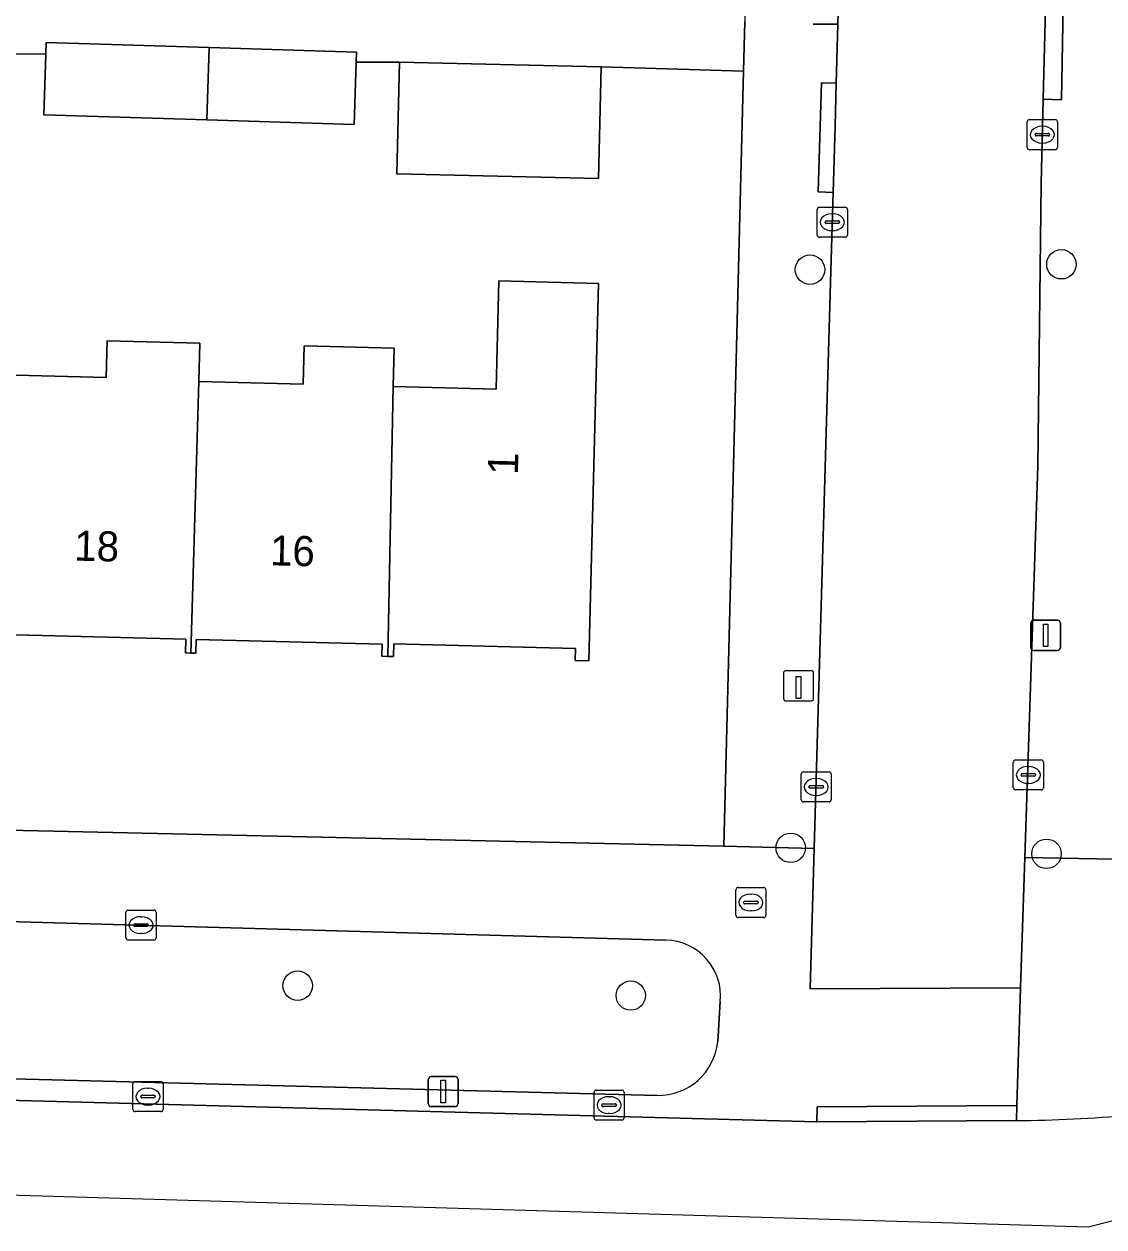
# Model space of a CAD drawing. Extents: x 162082 to 163401, y 388089 to 388636.
# Drawn here: x 162946.37 to 162982.28, y 388089.38 to 388129.37 of the extents above; entities that cross this region are included whole.
import ezdxf

# ---------------------------------------------------------------- set-up
doc = ezdxf.new("R2010")
doc.units = 0
for name, color, linetype in [('IMGEO_Boom', 7, 'Continuous'), ('IMGEO_Brandkraan', 7, 'Continuous'), ('IMGEO_Erf', 7, 'Continuous'), ('IMGEO_Groenvoorziening', 7, 'Continuous'), ('IMGEO_Kolk', 7, 'Continuous'), ('IMGEO_Laadpaal', 7, 'Continuous'), ('IMGEO_Lichtmast', 7, 'Continuous'), ('IMGEO_Pand', 7, 'Continuous'), ('IMGEO_Pand_nummerreeks', 7, 'Continuous'), ('IMGEO_Rijbaan_lokaal_open', 7, 'Continuous'), ('IMGEO_Voetpad_open', 7, 'Continuous')]:
    doc.layers.add(name, color=color, linetype=linetype)

msp = doc.modelspace()

# ---------------------------------------------------------------- linework, layer by layer
at = {"layer": 'IMGEO_Boom'}
for centre in [(162980.865, 388121.386), (162972.504, 388121.206), (162971.864, 388101.985), (162980.371, 388101.786), (162955.466, 388097.404), (162966.544, 388097.074)]:
    msp.add_circle(centre, 0.489, dxfattribs=at)
at = {"layer": 'IMGEO_Brandkraan'}
for p, q in [((162970.039, 388099.742), (162970.039, 388100.594)), ((162970.114, 388100.668), (162970.966, 388100.668)), ((162971.04, 388100.594), (162971.04, 388099.742)), ((162970.298, 388100.162), (162970.298, 388100.174)), ((162970.736, 388100.125), (162970.338, 388100.125)), ((162970.341, 388100.211), (162970.739, 388100.211)), ((162970.527, 388100.448), (162970.552, 388100.448)), ((162970.782, 388100.174), (162970.782, 388100.162)), ((162970.55, 388099.888), (162970.525, 388099.888)), ((162970.966, 388099.668), (162970.114, 388099.668))]:
    msp.add_line(p, q, dxfattribs=at)
for points in [[(162970.039, 388099.742), (162970.039, 388100.594)], [(162970.114, 388100.668), (162970.966, 388100.668)], [(162971.04, 388100.594), (162971.04, 388099.742)], [(162970.966, 388099.668), (162970.114, 388099.668)]]:
    msp.add_lwpolyline(points, dxfattribs=at)
for centre, radius, start, end in [((162970.116, 388100.592), 0.0765, 91.552, 178.448), ((162970.116, 388100.592), 0.0765, 91.552, 178.448), ((162970.964, 388100.592), 0.0765, 1.552, 88.448), ((162970.964, 388100.592), 0.0765, 1.552, 88.448), ((162970.338, 388100.171), 0.0403, 85.8775, 175.7526), ((162970.335, 388100.161), 0.0366, 178.938, 274.7102), ((162970.739, 388100.168), 0.043, 264.8664, 352.4533), ((162970.743, 388100.173), 0.0386, 1.7309, 96.639), ((162970.116, 388099.744), 0.0765, 181.552, 268.448), ((162970.116, 388099.744), 0.0765, 181.552, 268.448), ((162970.964, 388099.744), 0.0765, 271.552, 358.448), ((162970.964, 388099.744), 0.0765, 271.552, 358.448)]:
    msp.add_arc(centre, radius, start, end, dxfattribs=at)
for centre, major_axis, ratio, start_param, end_param in [((162970.526, 388100.168), (-0.387, 0.002), 0.722429, 4.712389, 7.853982), ((162970.551, 388100.168), (-0.39, 0.002), 0.717154, 1.570796, 4.712389)]:
    msp.add_ellipse(centre, major_axis=major_axis, ratio=ratio, start_param=start_param, end_param=end_param, dxfattribs=at)
at = {"layer": 'IMGEO_Erf'}
msp.add_lwpolyline([(162970.294, 388127.807), (162965.558, 388127.953), (162965.474, 388124.238), (162958.769, 388124.389), (162958.852, 388128.104), (162957.416, 388128.109), (162957.35, 388126.028), (162952.446, 388126.183), (162947.027, 388126.355), (162947.091, 388128.373), (162944.544, 388128.392), (162944.497, 388126.504), (162939.31, 388126.633), (162934.027, 388126.765), (162934.075, 388128.687), (162932.827, 388128.694), (162932.746, 388125.061), (162926.156, 388125.209), (162926.238, 388128.842), (162920.235, 388128.983), (162920.174, 388126.642), (162919.566, 388103.161), (162969.642, 388102.036)], close=True, dxfattribs=at)
msp.add_lwpolyline([(162945.677, 388117.714), (162949.095, 388117.626), (162949.126, 388118.842), (162952.216, 388118.763), (162952.183, 388117.484), (162955.647, 388117.395), (162955.68, 388118.679), (162958.676, 388118.602), (162958.643, 388117.323), (162962.068, 388117.236), (162962.16, 388120.832), (162965.474, 388120.747), (162965.153, 388108.2), (162964.691, 388108.212), (162964.701, 388108.617), (162958.665, 388108.771), (162958.654, 388108.346), (162958.462, 388108.351), (162958.268, 388108.356), (162958.278, 388108.755), (162952.092, 388108.913), (162952.08, 388108.458), (162951.91, 388108.462), (162951.74, 388108.466), (162951.751, 388108.922), (162945.662, 388109.078)], dxfattribs=at)
at = {"layer": 'IMGEO_Groenvoorziening'}
for points in [[(162967.721, 388098.915), (162944.633, 388099.573), (162943.804, 388099.593), (162935.144, 388099.802), (162921.394, 388100.145)], [(162969.436, 388095.541), (162969.523, 388096.878)], [(162921.145, 388094.95), (162967.422, 388093.755)]]:
    msp.add_lwpolyline(points, dxfattribs=at)
for centre, radius, start, end in [((162967.679, 388097.062), 1.853, 354.302, 88.6921), ((162967.462, 388095.739), 1.984, 268.8488, 354.2839)]:
    msp.add_arc(centre, radius, start, end, dxfattribs=at)
at = {"layer": 'IMGEO_Kolk'}
for p, q in [((162979.731, 388125.269), (162979.731, 388126.121)), ((162979.806, 388126.195), (162980.658, 388126.195)), ((162980.732, 388126.121), (162980.732, 388125.269)), ((162980.033, 388125.738), (162980.431, 388125.738)), ((162980.219, 388125.975), (162980.244, 388125.975)), ((162979.99, 388125.689), (162979.99, 388125.701)), ((162980.428, 388125.652), (162980.03, 388125.652)), ((162980.242, 388125.415), (162980.217, 388125.415)), ((162980.474, 388125.701), (162980.474, 388125.689)), ((162980.658, 388125.195), (162979.806, 388125.195)), ((162972.746, 388122.358), (162972.746, 388123.21)), ((162972.821, 388123.284), (162973.673, 388123.284)), ((162973.234, 388123.064), (162973.259, 388123.064)), ((162973.747, 388123.21), (162973.747, 388122.358)), ((162973.005, 388122.778), (162973.005, 388122.79)), ((162973.443, 388122.741), (162973.045, 388122.741)), ((162973.048, 388122.827), (162973.446, 388122.827)), ((162973.489, 388122.79), (162973.489, 388122.778)), ((162973.673, 388122.284), (162972.821, 388122.284)), ((162973.257, 388122.504), (162973.232, 388122.504)), ((162979.267, 388103.983), (162979.267, 388104.835)), ((162979.342, 388104.909), (162980.194, 388104.909)), ((162979.755, 388104.689), (162979.78, 388104.689)), ((162980.268, 388104.835), (162980.268, 388103.983)), ((162972.212, 388103.584), (162972.212, 388104.436)), ((162972.287, 388104.51), (162973.139, 388104.51)), ((162972.7, 388104.29), (162972.725, 388104.29)), ((162973.213, 388104.436), (162973.213, 388103.584)), ((162979.526, 388104.403), (162979.526, 388104.415)), ((162979.964, 388104.366), (162979.566, 388104.366)), ((162979.569, 388104.452), (162979.967, 388104.452)), ((162979.778, 388104.129), (162979.753, 388104.129)), ((162980.01, 388104.415), (162980.01, 388104.403)), ((162972.471, 388104.004), (162972.471, 388104.016)), ((162972.909, 388103.967), (162972.511, 388103.967)), ((162972.514, 388104.053), (162972.912, 388104.053)), ((162972.723, 388103.73), (162972.698, 388103.73)), ((162972.955, 388104.016), (162972.955, 388104.004)), ((162980.194, 388103.909), (162979.342, 388103.909)), ((162973.139, 388103.51), (162972.287, 388103.51)), ((162949.757, 388098.99), (162949.757, 388099.842)), ((162949.832, 388099.916), (162950.684, 388099.916)), ((162950.758, 388099.842), (162950.758, 388098.99)), ((162950.016, 388099.41), (162950.016, 388099.422)), ((162950.454, 388099.373), (162950.056, 388099.373)), ((162950.059, 388099.459), (162950.457, 388099.459)), ((162950.245, 388099.696), (162950.27, 388099.696)), ((162950.5, 388099.422), (162950.5, 388099.41)), ((162950.268, 388099.136), (162950.243, 388099.136)), ((162950.684, 388098.916), (162949.832, 388098.916)), ((162949.988, 388093.289), (162949.988, 388094.141)), ((162950.063, 388094.215), (162950.915, 388094.215)), ((162950.989, 388094.141), (162950.989, 388093.289)), ((162950.247, 388093.709), (162950.247, 388093.721)), ((162950.29, 388093.758), (162950.688, 388093.758)), ((162950.476, 388093.995), (162950.501, 388093.995)), ((162950.731, 388093.721), (162950.731, 388093.709)), ((162965.322, 388093.007), (162965.322, 388093.859)), ((162965.397, 388093.933), (162966.249, 388093.933)), ((162966.323, 388093.859), (162966.323, 388093.007)), ((162950.685, 388093.672), (162950.287, 388093.672)), ((162950.499, 388093.435), (162950.474, 388093.435)), ((162965.581, 388093.427), (162965.581, 388093.439)), ((162966.019, 388093.39), (162965.621, 388093.39)), ((162965.624, 388093.476), (162966.022, 388093.476)), ((162965.81, 388093.713), (162965.835, 388093.713)), ((162966.065, 388093.439), (162966.065, 388093.427)), ((162950.915, 388093.215), (162950.063, 388093.215)), ((162966.249, 388092.933), (162965.397, 388092.933)), ((162965.833, 388093.153), (162965.808, 388093.153))]:
    msp.add_line(p, q, dxfattribs=at)
for points in [[(162979.731, 388125.269), (162979.731, 388126.121)], [(162979.806, 388126.195), (162980.658, 388126.195)], [(162980.732, 388126.121), (162980.732, 388125.269)], [(162980.658, 388125.195), (162979.806, 388125.195)], [(162972.746, 388122.358), (162972.746, 388123.21)], [(162972.821, 388123.284), (162973.673, 388123.284)], [(162973.747, 388123.21), (162973.747, 388122.358)], [(162973.673, 388122.284), (162972.821, 388122.284)], [(162979.267, 388103.983), (162979.267, 388104.835)], [(162979.342, 388104.909), (162980.194, 388104.909)], [(162980.268, 388104.835), (162980.268, 388103.983)], [(162972.212, 388103.584), (162972.212, 388104.436)], [(162972.287, 388104.51), (162973.139, 388104.51)], [(162973.213, 388104.436), (162973.213, 388103.584)], [(162980.194, 388103.909), (162979.342, 388103.909)], [(162973.139, 388103.51), (162972.287, 388103.51)], [(162949.757, 388098.99), (162949.757, 388099.842)], [(162949.832, 388099.916), (162950.684, 388099.916)], [(162950.758, 388099.842), (162950.758, 388098.99)], [(162950.684, 388098.916), (162949.832, 388098.916)], [(162949.988, 388093.289), (162949.988, 388094.141)], [(162950.063, 388094.215), (162950.915, 388094.215)], [(162950.989, 388094.141), (162950.989, 388093.289)], [(162965.322, 388093.007), (162965.322, 388093.859)], [(162965.397, 388093.933), (162966.249, 388093.933)], [(162966.323, 388093.859), (162966.323, 388093.007)], [(162950.915, 388093.215), (162950.063, 388093.215)], [(162966.249, 388092.933), (162965.397, 388092.933)]]:
    msp.add_lwpolyline(points, dxfattribs=at)
for centre, radius, start, end in [((162979.808, 388126.119), 0.0765, 91.552, 178.448), ((162979.808, 388126.119), 0.0765, 91.552, 178.448), ((162980.656, 388126.119), 0.0765, 1.552, 88.448), ((162980.656, 388126.119), 0.0765, 1.552, 88.448), ((162980.03, 388125.698), 0.0403, 85.8775, 175.7526), ((162980.435, 388125.7), 0.0386, 1.7309, 96.639), ((162980.027, 388125.688), 0.0366, 178.938, 274.7102), ((162980.431, 388125.695), 0.043, 264.8664, 352.4533), ((162979.808, 388125.271), 0.0765, 181.552, 268.448), ((162979.808, 388125.271), 0.0765, 181.552, 268.448), ((162980.656, 388125.271), 0.0765, 271.552, 358.448), ((162980.656, 388125.271), 0.0765, 271.552, 358.448), ((162972.823, 388123.208), 0.0765, 91.552, 178.448), ((162972.823, 388123.208), 0.0765, 91.552, 178.448), ((162973.671, 388123.208), 0.0765, 1.552, 88.448), ((162973.671, 388123.208), 0.0765, 1.552, 88.448), ((162973.045, 388122.787), 0.0403, 85.8775, 175.7526), ((162973.042, 388122.777), 0.0366, 178.938, 274.7102), ((162973.446, 388122.784), 0.043, 264.8664, 352.4533), ((162973.45, 388122.789), 0.0386, 1.7309, 96.639), ((162972.823, 388122.36), 0.0765, 181.552, 268.448), ((162972.823, 388122.36), 0.0765, 181.552, 268.448), ((162973.671, 388122.36), 0.0765, 271.552, 358.448), ((162973.671, 388122.36), 0.0765, 271.552, 358.448), ((162979.344, 388104.833), 0.0765, 91.552, 178.448), ((162979.344, 388104.833), 0.0765, 91.552, 178.448), ((162980.192, 388104.833), 0.0765, 1.552, 88.448), ((162980.192, 388104.833), 0.0765, 1.552, 88.448), ((162972.289, 388104.434), 0.0765, 91.552, 178.448), ((162972.289, 388104.434), 0.0765, 91.552, 178.448), ((162973.137, 388104.434), 0.0765, 1.552, 88.448), ((162973.137, 388104.434), 0.0765, 1.552, 88.448), ((162979.566, 388104.412), 0.0403, 85.8775, 175.7526), ((162979.563, 388104.402), 0.0366, 178.938, 274.7102), ((162979.967, 388104.409), 0.043, 264.8664, 352.4533), ((162979.971, 388104.414), 0.0386, 1.7309, 96.639), ((162972.511, 388104.013), 0.0403, 85.8775, 175.7526), ((162972.508, 388104.003), 0.0366, 178.938, 274.7102), ((162972.912, 388104.01), 0.043, 264.8664, 352.4533), ((162972.916, 388104.015), 0.0386, 1.7309, 96.639), ((162979.344, 388103.985), 0.0765, 181.552, 268.448), ((162979.344, 388103.985), 0.0765, 181.552, 268.448), ((162980.192, 388103.985), 0.0765, 271.552, 358.448), ((162980.192, 388103.985), 0.0765, 271.552, 358.448), ((162972.289, 388103.586), 0.0765, 181.552, 268.448), ((162972.289, 388103.586), 0.0765, 181.552, 268.448), ((162973.137, 388103.586), 0.0765, 271.552, 358.448), ((162973.137, 388103.586), 0.0765, 271.552, 358.448), ((162949.834, 388099.84), 0.0765, 91.552, 178.448), ((162949.834, 388099.84), 0.0765, 91.552, 178.448), ((162950.682, 388099.84), 0.0765, 1.552, 88.448), ((162950.682, 388099.84), 0.0765, 1.552, 88.448), ((162950.056, 388099.419), 0.0403, 85.8775, 175.7526), ((162950.053, 388099.409), 0.0366, 178.938, 274.7102), ((162950.457, 388099.416), 0.043, 264.8664, 352.4533), ((162950.461, 388099.421), 0.0386, 1.7309, 96.639), ((162949.834, 388098.992), 0.0765, 181.552, 268.448), ((162949.834, 388098.992), 0.0765, 181.552, 268.448), ((162950.682, 388098.992), 0.0765, 271.552, 358.448), ((162950.682, 388098.992), 0.0765, 271.552, 358.448), ((162950.065, 388094.139), 0.0765, 91.552, 178.448), ((162950.065, 388094.139), 0.0765, 91.552, 178.448), ((162950.913, 388094.139), 0.0765, 1.552, 88.448), ((162950.913, 388094.139), 0.0765, 1.552, 88.448), ((162950.287, 388093.718), 0.0403, 85.8775, 175.7526), ((162950.692, 388093.72), 0.0386, 1.7309, 96.639), ((162965.399, 388093.857), 0.0765, 91.552, 178.448), ((162965.399, 388093.857), 0.0765, 91.552, 178.448), ((162966.247, 388093.857), 0.0765, 1.552, 88.448), ((162966.247, 388093.857), 0.0765, 1.552, 88.448), ((162950.284, 388093.708), 0.0366, 178.938, 274.7102), ((162950.688, 388093.715), 0.043, 264.8664, 352.4533), ((162965.621, 388093.436), 0.0403, 85.8775, 175.7526), ((162965.618, 388093.426), 0.0366, 178.938, 274.7102), ((162966.022, 388093.433), 0.043, 264.8664, 352.4533), ((162966.026, 388093.438), 0.0386, 1.7309, 96.639), ((162950.065, 388093.291), 0.0765, 181.552, 268.448), ((162950.065, 388093.291), 0.0765, 181.552, 268.448), ((162950.913, 388093.291), 0.0765, 271.552, 358.448), ((162950.913, 388093.291), 0.0765, 271.552, 358.448), ((162965.399, 388093.009), 0.0765, 181.552, 268.448), ((162965.399, 388093.009), 0.0765, 181.552, 268.448), ((162966.247, 388093.009), 0.0765, 271.552, 358.448), ((162966.247, 388093.009), 0.0765, 271.552, 358.448)]:
    msp.add_arc(centre, radius, start, end, dxfattribs=at)
for centre, major_axis, ratio, start_param, end_param in [((162980.218, 388125.695), (-0.387, 0.002), 0.722429, 4.712389, 7.853982), ((162980.243, 388125.695), (-0.39, 0.002), 0.717154, 1.570796, 4.712389), ((162973.233, 388122.784), (-0.387, 0.002), 0.722429, 4.712389, 7.853982), ((162973.258, 388122.784), (-0.39, 0.002), 0.717154, 1.570796, 4.712389), ((162979.754, 388104.409), (-0.387, 0.002), 0.722429, 4.712389, 7.853982), ((162979.779, 388104.409), (-0.39, 0.002), 0.717154, 1.570796, 4.712389), ((162972.699, 388104.01), (-0.387, 0.002), 0.722429, 4.712389, 7.853982), ((162972.724, 388104.01), (-0.39, 0.002), 0.717154, 1.570796, 4.712389), ((162950.244, 388099.416), (-0.387, 0.002), 0.722429, 4.712389, 7.853982), ((162950.269, 388099.416), (-0.39, 0.002), 0.717154, 1.570796, 4.712389), ((162950.475, 388093.715), (-0.387, 0.002), 0.722429, 4.712389, 7.853982), ((162950.5, 388093.715), (-0.39, 0.002), 0.717154, 1.570796, 4.712389), ((162965.809, 388093.433), (-0.387, 0.002), 0.722429, 4.712389, 7.853982), ((162965.834, 388093.433), (-0.39, 0.002), 0.717154, 1.570796, 4.712389)]:
    msp.add_ellipse(centre, major_axis=major_axis, ratio=ratio, start_param=start_param, end_param=end_param, dxfattribs=at)
at = {"layer": 'IMGEO_Laadpaal'}
for p, q in [((162971.625, 388107.79), (162971.625, 388106.949)), ((162971.625, 388107.79), (162971.625, 388106.949)), ((162972.541, 388107.874), (162971.7, 388107.874)), ((162972.541, 388107.874), (162971.7, 388107.874)), ((162972.625, 388106.958), (162972.625, 388107.799)), ((162972.625, 388106.958), (162972.625, 388107.799)), ((162971.709, 388106.874), (162972.55, 388106.874)), ((162971.709, 388106.874), (162972.55, 388106.874))]:
    msp.add_line(p, q, dxfattribs=at)
msp.add_lwpolyline([(162972.04, 388107.687), (162972.2, 388107.687), (162972.2, 388106.954), (162972.04, 388106.954), (162972.04, 388107.687)], dxfattribs=at)
for centre, start, end in [((162971.703, 388107.796), 92.4484, 184.2845), ((162971.703, 388107.796), 92.4484, 184.2845), ((162972.547, 388107.796), 2.4484, 94.2845), ((162972.547, 388107.796), 2.4484, 94.2845), ((162971.703, 388106.952), 182.4484, 274.2845), ((162971.703, 388106.952), 182.4484, 274.2845), ((162972.547, 388106.952), 272.4484, 4.2845), ((162972.547, 388106.952), 272.4484, 4.2845)]:
    msp.add_arc(centre, 0.0779, start, end, dxfattribs=at)
at = {"layer": 'IMGEO_Lichtmast'}
for p, q in [((162973.399, 388129.372), (162972.609, 388129.372)), ((162972.609, 388129.372), (162973.399, 388129.372)), ((162979.846, 388108.65), (162979.846, 388109.45)), ((162979.846, 388109.45), (162979.846, 388108.65)), ((162979.946, 388109.55), (162980.736, 388109.55)), ((162980.736, 388109.55), (162979.946, 388109.55)), ((162980.836, 388109.45), (162980.836, 388108.65)), ((162980.836, 388108.65), (162980.836, 388109.45)), ((162980.736, 388108.55), (162979.946, 388108.55)), ((162979.946, 388108.55), (162980.736, 388108.55)), ((162959.81, 388093.482), (162959.81, 388094.282)), ((162959.81, 388094.282), (162959.81, 388093.482)), ((162959.91, 388094.382), (162960.7, 388094.382)), ((162960.7, 388094.382), (162959.91, 388094.382)), ((162960.8, 388094.282), (162960.8, 388093.482)), ((162960.8, 388093.482), (162960.8, 388094.282)), ((162960.7, 388093.382), (162959.91, 388093.382)), ((162959.91, 388093.382), (162960.7, 388093.382))]:
    msp.add_line(p, q, dxfattribs=at)
for points in [[(162980.266, 388109.425), (162980.416, 388109.425), (162980.416, 388108.675), (162980.266, 388108.675), (162980.266, 388109.425)], [(162960.23, 388094.257), (162960.38, 388094.257), (162960.38, 388093.507), (162960.23, 388093.507), (162960.23, 388094.257)]]:
    msp.add_lwpolyline(points, dxfattribs=at)
for centre, start, end in [((162979.946, 388109.45), 90, 180), ((162979.946, 388109.45), 90, 180), ((162980.736, 388109.45), 0, 90), ((162980.736, 388109.45), 360, 90), ((162979.946, 388108.65), 180, 270), ((162979.946, 388108.65), 180, 270), ((162980.736, 388108.65), 270, 0), ((162980.736, 388108.65), 270, 0), ((162959.91, 388094.282), 90, 180), ((162959.91, 388094.282), 90, 180), ((162960.7, 388094.282), 0, 90), ((162960.7, 388094.282), 360, 90), ((162959.91, 388093.482), 180, 270), ((162959.91, 388093.482), 180, 270), ((162960.7, 388093.482), 270, 0), ((162960.7, 388093.482), 270, 0)]:
    msp.add_arc(centre, 0.1, start, end, dxfattribs=at)
at = {"layer": 'IMGEO_Pand'}
for points in [[(162952.519, 388128.591), (162947.103, 388128.762), (162947.091, 388128.373), (162947.027, 388126.355), (162952.446, 388126.183)], [(162957.416, 388128.109), (162957.426, 388128.436), (162952.519, 388128.591), (162952.446, 388126.183), (162957.35, 388126.028)], [(162965.474, 388124.238), (162965.558, 388127.953), (162958.852, 388128.104), (162958.769, 388124.389)], [(162958.643, 388117.323), (162958.462, 388108.351), (162958.654, 388108.346), (162958.665, 388108.771), (162964.701, 388108.617), (162964.691, 388108.212), (162965.153, 388108.2), (162965.474, 388120.747), (162962.16, 388120.832), (162962.068, 388117.236)], [(162951.91, 388108.462), (162952.183, 388117.484), (162952.216, 388118.763), (162949.126, 388118.842), (162949.095, 388117.626), (162945.677, 388117.714), (162945.478, 388108.648), (162945.651, 388108.643), (162945.662, 388109.078), (162951.751, 388108.922), (162951.74, 388108.466)], [(162958.643, 388117.323), (162958.676, 388118.602), (162955.68, 388118.679), (162955.647, 388117.395), (162952.183, 388117.484), (162951.91, 388108.462), (162952.08, 388108.458), (162952.092, 388108.913), (162958.278, 388108.755), (162958.268, 388108.356), (162958.462, 388108.351)]]:
    msp.add_lwpolyline(points, close=True, dxfattribs=at)
at = {"layer": 'IMGEO_Rijbaan_lokaal_open'}
for points in [[(162974.961, 388183.577), (162974.956, 388183.397), (162973.38, 388127.407), (162973.347, 388125.978), (162973.279, 388123.774), (162973.211, 388121.548), (162972.646, 388101.966), (162972.511, 388097.295), (162979.507, 388097.333), (162979.65, 388101.666), (162980.079, 388114.681), (162980.188, 388124.07)], [(162980.188, 388124.07), (162980.259, 388126.871), (162980.612, 388140.675), (162980.912, 388152.448)], [(162979.37, 388092.916), (162972.729, 388092.877), (162922.556, 388094.219), (162920.309, 388094.297), (162920.075, 388094.305), (162920.001, 388091.209), (162981.751, 388089.382), (163030.627, 388101.772), (163065.289, 388110.558), (163068.422, 388106.205)]]:
    msp.add_lwpolyline(points, dxfattribs=at)
msp.add_arc((162978.689, 388147.311), 54.399, 270.717, 278.7302, dxfattribs=at)
at = {"layer": 'IMGEO_Voetpad_open'}
for points in [[(162974.956, 388183.397), (162971.702, 388183.45), (162971.032, 388156.956), (162970.999, 388155.653), (162970.336, 388129.446), (162970.294, 388127.807), (162969.642, 388102.036), (162972.646, 388101.966), (162973.211, 388121.548), (162973.279, 388123.774), (162972.78, 388123.79), (162972.886, 388127.423), (162973.38, 388127.407)], [(162980.259, 388126.871), (162980.865, 388126.85), (162981.111, 388140.658), (162980.612, 388140.675)], [(162973.38, 388127.407), (162972.886, 388127.423), (162972.78, 388123.79), (162973.279, 388123.774), (162973.347, 388125.978)], [(162979.381, 388093.415), (162972.74, 388093.376), (162972.729, 388092.877), (162979.37, 388092.916)]]:
    msp.add_lwpolyline(points, close=True, dxfattribs=at)
for points in [[(162980.912, 388152.448), (162980.612, 388140.675), (162981.111, 388140.658), (162980.865, 388126.85), (162980.259, 388126.871), (162980.188, 388124.07), (162980.079, 388114.681), (162979.65, 388101.666), (162982.649, 388101.605), (162983.093, 388118.887)], [(162920.27, 388130.355), (162920.235, 388128.983), (162926.238, 388128.842), (162932.827, 388128.694), (162934.075, 388128.687), (162934.086, 388129.105), (162939.363, 388128.973), (162944.555, 388128.844), (162944.544, 388128.392), (162947.091, 388128.373), (162947.103, 388128.762), (162952.519, 388128.591), (162957.426, 388128.436), (162957.416, 388128.109), (162958.852, 388128.104), (162965.558, 388127.953), (162970.294, 388127.807), (162970.336, 388129.446)], [(163065.569, 388120.418), (163065.358, 388121.308), (163062.369, 388120.565), (163049.987, 388117.618), (163042.915, 388115.935), (163037.606, 388114.671), (163034.319, 388113.888), (163032.884, 388113.546), (163000, 388105.719), (162982.649, 388101.605), (162979.65, 388101.666), (162979.507, 388097.333), (162979.381, 388093.415), (162979.37, 388092.916)], [(162972.646, 388101.966), (162969.642, 388102.036), (162919.566, 388103.161), (162919.425, 388098.323), (162919.439, 388098.178)], [(162920.059, 388095.378), (162920.075, 388094.305), (162920.309, 388094.297), (162922.556, 388094.219), (162972.729, 388092.877), (162972.74, 388093.376), (162979.381, 388093.415), (162979.507, 388097.333), (162972.511, 388097.295), (162972.646, 388101.966)], [(162921.394, 388100.145), (162935.144, 388099.802), (162943.804, 388099.593), (162944.633, 388099.573), (162967.721, 388098.915)], [(162969.523, 388096.878), (162969.436, 388095.541)], [(162967.422, 388093.755), (162921.145, 388094.95)]]:
    msp.add_lwpolyline(points, dxfattribs=at)
for centre, radius, start, end in [((162967.679, 388097.062), 1.853, 354.302, 88.6921), ((162967.462, 388095.739), 1.984, 268.8488, 354.2839), ((162978.689, 388147.311), 54.399, 270.717, 278.7302)]:
    msp.add_arc(centre, radius, start, end, dxfattribs=at)

# ---------------------------------------------------------------- texts
at = {"layer": 'IMGEO_Pand_nummerreeks'}
for s, rotation, p in [('1', 88.5345, (162962.79, 388114.377)), ('18', 358.6335, (162948.029, 388111.535)), ('16', 358.6335, (162954.539, 388111.379))]:
    msp.add_text(s, height=1, rotation=rotation, dxfattribs=at).set_placement(p)

doc.saveas('drawing.dxf')
